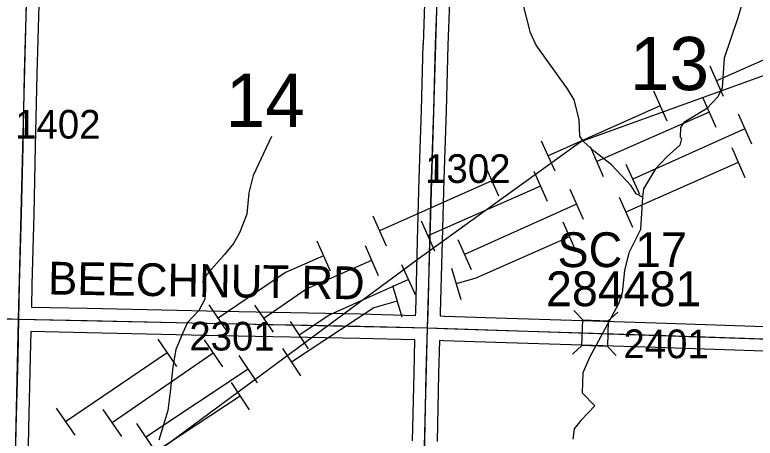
# Model space of a CAD drawing. Extents: x -132.8 to -73.3, y -60 to -26.
# Drawn here: x -106.152 to -104.345, y -53.968 to -52.934 of the extents above; entities that cross this region are included whole.
import ezdxf

# ---------------------------------------------------------------- set-up
doc = ezdxf.new("R2010")
doc.units = 0
for name, color, linetype in [('tdCoHydroRiver', 7, 'Continuous'), ('tdCoPipe', 7, 'Continuous'), ('tdCoPipe1', 7, 'Continuous'), ('tdCoPipe2', 7, 'Continuous'), ('tdCoPipe3', 7, 'Continuous'), ('tdCoPipe4', 7, 'Continuous'), ('tdCoSecRdNmbr', 7, 'Continuous'), ('tdCoSecRdTxt', 7, 'Continuous'), ('tdCoSecRteBand', 7, 'Continuous'), ('tdCoSecRteCL', 7, 'Continuous'), ('tdCoSectLine', 7, 'Continuous'), ('tdCoSectNmbr', 7, 'Continuous'), ('tdCoStrucSec', 7, 'Continuous'), ('tdCoStrucSecCoName', 7, 'Continuous'), ('tdCoStrucSecFHWANum', 7, 'Continuous'), ('tdCoSurfGravel', 7, 'Continuous')]:
    doc.layers.add(name, color=color, linetype=linetype)

msp = doc.modelspace()

# ---------------------------------------------------------------- linework, layer by layer
at = {"layer": 'tdCoHydroRiver'}
for points in [[(-104.6197, -53.3792), (-104.6353, -53.3709), (-104.6475, -53.3517), (-104.6952, -53.3), (-104.737, -53.2675), (-104.7633, -53.2432), (-104.7724, -53.2304), (-104.7746, -53.1893), (-104.7861, -53.1417), (-104.8028, -53.1145), (-104.8792, -53.0085), (-104.8927, -52.9782), (-104.923, -52.8592)], [(-104.3764, -52.9054), (-104.3868, -52.9414), (-104.4207, -53.04), (-104.4255, -53.1124), (-104.4355, -53.1343), (-104.4631, -53.1636), (-104.5191, -53.197), (-104.5273, -53.2094), (-104.5278, -53.233), (-104.5248, -53.2363), (-104.5283, -53.252), (-104.5606, -53.2812), (-104.5881, -53.3105), (-104.6176, -53.3587), (-104.6197, -53.3792)], [(-105.5253, -53.2313), (-105.5702, -53.3265), (-105.5807, -53.3688), (-105.585, -53.4208), (-105.6035, -53.4661), (-105.6183, -53.4925), (-105.6395, -53.5189), (-105.6833, -53.5683), (-105.6931, -53.5854), (-105.6878, -53.6281), (-105.7027, -53.6562), (-105.7302, -53.6855), (-105.7419, -53.7105), (-105.7586, -53.7511), (-105.7659, -53.7935), (-105.7721, -53.8549), (-105.778, -53.9005), (-105.8002, -53.9725)], [(-104.6197, -53.3792), (-104.6247, -53.4579), (-104.6529, -53.5156), (-104.6634, -53.558), (-104.6694, -53.613), (-104.678, -53.6397), (-104.7489, -53.7705), (-104.7656, -53.8079), (-104.7668, -53.8568), (-104.736, -53.8891), (-104.77, -53.9246), (-104.7862, -53.9447), (-104.79, -53.9699)]]:
    msp.add_lwpolyline(points, dxfattribs=at)
at = {"layer": 'tdCoPipe'}
msp.add_lwpolyline([(-106.6671, -54.5571), (-105.9708, -54.1237), (-105.1671, -53.5295), (-104.7705, -53.2433), (-104.207, -53.0398), (-103.8541, -52.8361), (-102.6036, -52.052), (-101.9951, -51.5911), (-101.0346, -50.8708), (-100.5591, -50.5484), (-99.9189, -50.1059), (-99.1723, -49.6596), (-98.159, -49.0099), (-97.0524, -48.2985), (-96.1735, -47.7494), (-95.252, -47.1714), (-94.4582, -46.6704), (-93.6194, -46.1166), (-93.0613, -45.7699), (-92.2048, -45.2362), (-91.3609, -44.7342), (-90.4726, -44.2091)], dxfattribs=at)
at = {"layer": 'tdCoPipe1'}
for p, q in [((-104.4555, -53.059), (-104.4229, -53.1323)), ((-104.5925, -53.12), (-104.5599, -53.1932)), ((-104.8666, -53.2419), (-104.834, -53.3151)), ((-105.0037, -53.3029), (-104.9711, -53.3761)), ((-105.2778, -53.4248), (-105.2452, -53.498)), ((-105.4148, -53.4858), (-105.3822, -53.559)), ((-105.678, -53.6419), (-105.633, -53.7082)), ((-105.8022, -53.726), (-105.7572, -53.7924)), ((-106.0505, -53.8944), (-106.0055, -53.9607))]:
    msp.add_line(p, q, dxfattribs=at)
for points in [[(-104.1651, -52.9737), (-104.4392, -53.0956)], [(-104.5762, -53.1566), (-104.8503, -53.2785)], [(-104.9874, -53.3395), (-105.2615, -53.4614)], [(-105.3985, -53.5224), (-105.4911, -53.5636), (-105.6555, -53.675)], [(-105.7797, -53.7592), (-106.028, -53.9276)]]:
    msp.add_lwpolyline(points, dxfattribs=at)
at = {"layer": 'tdCoPipe2'}
for p, q in [((-104.473, -53.1349), (-104.4407, -53.2082)), ((-104.7476, -53.2556), (-104.7153, -53.329)), ((-104.8849, -53.316), (-104.8526, -53.3894)), ((-105.1595, -53.4368), (-105.1273, -53.5102)), ((-105.2968, -53.4972), (-105.2646, -53.5705)), ((-105.5664, -53.6426), (-105.5209, -53.7086)), ((-105.6899, -53.7276), (-105.6445, -53.7936)), ((-105.937, -53.8977), (-105.8916, -53.9637))]:
    msp.add_line(p, q, dxfattribs=at)
for points in [[(-104.4569, -53.1715), (-104.7315, -53.2923)], [(-104.8688, -53.3527), (-105.1434, -53.4735)], [(-105.2807, -53.5339), (-105.4386, -53.6033), (-105.5436, -53.6756)], [(-105.6672, -53.7606), (-105.9143, -53.9307)]]:
    msp.add_lwpolyline(points, dxfattribs=at)
at = {"layer": 'tdCoPipe3'}
for p, q in [((-104.3863, -53.1756), (-104.3535, -53.2488)), ((-104.66, -53.2984), (-104.6272, -53.3716)), ((-104.7969, -53.3598), (-104.7641, -53.433)), ((-105.0706, -53.4826), (-105.0378, -53.5558)), ((-105.2075, -53.544), (-105.1747, -53.6172)), ((-105.4798, -53.6829), (-105.4354, -53.7497)), ((-105.6047, -53.766), (-105.5603, -53.8328)), ((-105.8545, -53.9322), (-105.8101, -53.9989))]:
    msp.add_line(p, q, dxfattribs=at)
for points in [[(-104.3699, -53.2122), (-104.6436, -53.335)], [(-104.7805, -53.3964), (-105.0542, -53.5192)], [(-105.1911, -53.5806), (-105.3832, -53.6668), (-105.4576, -53.7163)], [(-105.5825, -53.7994), (-105.8323, -53.9655)]]:
    msp.add_lwpolyline(points, dxfattribs=at)
at = {"layer": 'tdCoPipe4'}
for p, q in [((-104.402, -53.2582), (-104.3697, -53.3315)), ((-104.6766, -53.379), (-104.6443, -53.4524)), ((-104.8139, -53.4394), (-104.7816, -53.5128)), ((-105.0859, -53.5524), (-105.0632, -53.6293)), ((-105.2298, -53.5948), (-105.2071, -53.6717)), ((-105.4983, -53.749), (-105.4542, -53.8159)), ((-105.6236, -53.8316), (-105.5794, -53.8985))]:
    msp.add_line(p, q, dxfattribs=at)
for points in [[(-104.3858, -53.2949), (-104.6604, -53.4157)], [(-104.7977, -53.4761), (-105.0265, -53.5767), (-105.0745, -53.5909)], [(-105.2184, -53.6332), (-105.2752, -53.6499), (-105.4763, -53.7825)], [(-105.6015, -53.865), (-105.852, -54.0301)]]:
    msp.add_lwpolyline(points, dxfattribs=at)
at = {"layer": 'tdCoSecRteBand'}
for points in [[(-105.1733, -53.6679), (-105.1731, -53.6598), (-105.1686, -53.4855), (-105.1686, -53.4855), (-105.1686, -53.4855), (-105.1647, -53.3338), (-105.1647, -53.3337), (-105.1647, -53.3336), (-105.159, -53.1665), (-105.1546, -53.0068), (-105.1546, -53.0067), (-105.1545, -53.0065), (-105.1494, -52.8569)], [(-105.0894, -52.8589), (-105.0946, -53.0085), (-105.099, -53.1682), (-105.099, -53.1683), (-105.099, -53.1684), (-105.1047, -53.3355), (-105.1086, -53.487), (-105.1131, -53.6614), (-105.1131, -53.6614), (-105.1131, -53.6614), (-105.1133, -53.6694), (-105.1027, -53.6697), (-105.1026, -53.6697), (-105.1025, -53.6697), (-104.9767, -53.6739), (-104.7662, -53.6803), (-104.7661, -53.6803), (-104.7661, -53.6803), (-104.5863, -53.6865), (-104.2248, -53.6986)], [(-106.093, -52.9098), (-106.0977, -53.0789), (-106.1016, -53.2554), (-106.1016, -53.2554), (-106.1016, -53.2555), (-106.1056, -53.4209), (-106.1056, -53.421), (-106.1056, -53.421), (-106.11, -53.5926), (-106.1112, -53.6476), (-105.9741, -53.6507), (-105.6476, -53.6576), (-105.3085, -53.6645), (-105.3085, -53.6645), (-105.3084, -53.6645), (-105.1734, -53.6679), (-105.1733, -53.6679)], [(-105.1812, -53.9743), (-105.1772, -53.8091), (-105.1772, -53.809), (-105.1772, -53.809), (-105.175, -53.7279), (-105.3098, -53.7245), (-105.6488, -53.7176), (-105.6488, -53.7176), (-105.6489, -53.7176), (-105.9754, -53.7107), (-105.9754, -53.7107), (-105.9754, -53.7107), (-106.1126, -53.7076), (-106.1139, -53.7701), (-106.1139, -53.7701), (-106.1139, -53.7701), (-106.1181, -53.944), (-106.1218, -54.1146)], [(-104.2268, -53.7585), (-104.5883, -53.7464), (-104.5883, -53.7464), (-104.5883, -53.7464), (-104.7681, -53.7403), (-104.9786, -53.7339), (-104.9787, -53.7339), (-104.9787, -53.7339), (-105.1043, -53.7297), (-105.115, -53.7294), (-105.115, -53.7295), (-105.1173, -53.8106), (-105.1212, -53.9757)]]:
    msp.add_lwpolyline(points, dxfattribs=at)
at = {"layer": 'tdCoSecRteCL'}
for points in [[(-106.1419, -53.6769), (-106.14, -53.5919), (-106.1356, -53.4202), (-106.1316, -53.2547), (-106.1277, -53.0782), (-106.123, -52.909), (-106.119, -52.7379), (-106.1129, -52.5571), (-106.1062, -52.3773), (-106.0988, -52.2099), (-106.0909, -52.02), (-106.084, -51.8427), (-106.0823, -51.7828), (-106.0798, -51.681), (-106.0761, -51.5709), (-106.0749, -51.4942), (-106.0722, -51.3196), (-106.0692, -51.1509), (-106.0645, -50.9751), (-106.0596, -50.8037), (-106.0583, -50.7581)], [(-105.1441, -53.6987), (-105.1431, -53.6606), (-105.1386, -53.4863), (-105.1347, -53.3346), (-105.129, -53.1674), (-105.1246, -53.0076), (-105.1194, -52.8579), (-105.1142, -52.6907), (-105.1083, -52.5361), (-105.1014, -52.3694), (-105.096, -52.2076), (-105.091, -52.0606), (-105.0844, -51.9033), (-105.0787, -51.7657), (-105.0783, -51.6985), (-105.074, -51.5432), (-105.0715, -51.3955), (-105.0688, -51.2473), (-105.0669, -51.1038), (-105.0651, -50.9605), (-105.0627, -50.8079), (-105.0627, -50.7875)], [(-108.1468, -53.6336), (-108.0849, -53.6351), (-107.739, -53.6437), (-107.3634, -53.6533), (-107.1466, -53.6579), (-107.0149, -53.6607), (-106.6591, -53.6679), (-106.2985, -53.6745), (-106.1587, -53.6765), (-106.1419, -53.6769)], [(-106.1634, -54.6765), (-106.1644, -54.6676), (-106.1649, -54.6382), (-106.1597, -54.4434), (-106.156, -54.2801), (-106.1518, -54.1139), (-106.1481, -53.9433), (-106.1439, -53.7694), (-106.1419, -53.6769)], [(-106.1419, -53.6769), (-105.9747, -53.6807), (-105.6482, -53.6876), (-105.3091, -53.6945), (-105.1441, -53.6987)], [(-105.1689, -54.6975), (-105.168, -54.6547), (-105.1638, -54.4825), (-105.1593, -54.3084), (-105.1554, -54.1425), (-105.1512, -53.975), (-105.1473, -53.8098), (-105.1441, -53.6987)], [(-105.1441, -53.6987), (-105.1035, -53.6997), (-104.9777, -53.7039), (-104.7671, -53.7103), (-104.5873, -53.7165), (-104.2258, -53.7285), (-104.1368, -53.7315)]]:
    msp.add_lwpolyline(points, dxfattribs=at)
at = {"layer": 'tdCoSectLine'}
for points in [[(-106.1423, -53.6769), (-106.1174, -52.6778)], [(-105.1445, -53.6987), (-105.1149, -52.6996)], [(-107.1604, -53.6576), (-106.1423, -53.6769)], [(-106.1638, -54.6765), (-106.1648, -54.6668), (-106.1423, -53.6769)], [(-106.1423, -53.6769), (-105.1445, -53.6987)], [(-105.1693, -54.6975), (-105.1445, -53.6987)], [(-105.1445, -53.6987), (-104.1372, -53.7315)]]:
    msp.add_lwpolyline(points, dxfattribs=at)
at = {"layer": 'tdCoStrucSec'}
for points in [[(-104.7869, -53.6562), (-104.7656, -53.6791), (-104.7031, -53.6812)], [(-104.6802, -53.6599), (-104.7031, -53.6812), (-104.7052, -53.7437)], [(-104.7906, -53.7629), (-104.7677, -53.7416), (-104.7656, -53.6791)], [(-104.6843, -53.7661), (-104.7052, -53.7437), (-104.7677, -53.7416)]]:
    msp.add_lwpolyline(points, dxfattribs=at)
at = {"layer": 'tdCoSurfGravel'}
for points in [[(-106.1518, -54.1139), (-106.1481, -53.9433), (-106.1439, -53.7694), (-106.1419, -53.6769), (-106.14, -53.5919), (-106.1356, -53.4202), (-106.1316, -53.2547), (-106.1277, -53.0782), (-106.123, -52.909), (-106.119, -52.7379), (-106.1129, -52.5571), (-106.1062, -52.3773), (-106.0988, -52.2099), (-106.0909, -52.02), (-106.084, -51.8427), (-106.0823, -51.7828), (-106.0798, -51.681), (-106.0761, -51.5709), (-106.0749, -51.4942), (-106.0722, -51.3196), (-106.0692, -51.1509), (-106.0645, -50.9751), (-106.0596, -50.8037), (-106.0583, -50.7581)], [(-105.1441, -53.6987), (-105.1431, -53.6606), (-105.1386, -53.4863), (-105.1347, -53.3346), (-105.129, -53.1674), (-105.1246, -53.0076), (-105.1194, -52.8579), (-105.1142, -52.6907), (-105.1083, -52.5361), (-105.1014, -52.3694), (-105.096, -52.2076), (-105.091, -52.0606), (-105.0844, -51.9033), (-105.0787, -51.7657), (-105.0783, -51.6985)], [(-107.1466, -53.6579), (-107.0149, -53.6607), (-106.6591, -53.6679), (-106.2985, -53.6745), (-106.1587, -53.6765), (-106.1419, -53.6769)], [(-106.1419, -53.6769), (-105.9747, -53.6807), (-105.6482, -53.6876), (-105.3091, -53.6945), (-105.1441, -53.6987), (-105.1035, -53.6997), (-104.9777, -53.7039), (-104.7671, -53.7103), (-104.5873, -53.7165), (-104.2258, -53.7285), (-104.1368, -53.7315), (-104.121, -53.732), (-103.9834, -53.7325), (-103.8305, -53.7335), (-103.5794, -53.7357), (-103.4117, -53.7372), (-103.1888, -53.7398)], [(-105.1689, -54.6975), (-105.168, -54.6547), (-105.1638, -54.4825), (-105.1593, -54.3084), (-105.1554, -54.1425), (-105.1512, -53.975), (-105.1473, -53.8098), (-105.1441, -53.6987)]]:
    msp.add_lwpolyline(points, dxfattribs=at)

# ---------------------------------------------------------------- texts
at = {"layer": 'tdCoSecRdNmbr'}
for s, rotation, p in [('1402', 359.9201, (-106.1508, -53.2361)), ('1302', 359.9209, (-105.1501, -53.3444)), ('2301', 359.9204, (-105.7258, -53.7536)), ('2401', 359.9214, (-104.6663, -53.7723))]:
    msp.add_text(s, height=0.07, rotation=rotation, dxfattribs=at).set_placement(p)
at = {"layer": 'tdCoSecRdTxt'}
msp.add_text('BEECHNUT RD', height=0.08, rotation=359.0769, dxfattribs=at).set_placement((-106.071, -53.6167))
at = {"layer": 'tdCoSectNmbr'}
for s, rotation, p in [('13', 359.9212, (-104.6506, -53.1178)), ('14', 359.9204, (-105.6371, -53.2076))]:
    msp.add_text(s, height=0.13, rotation=rotation, dxfattribs=at).set_placement(p)
at = {"layer": 'tdCoStrucSecCoName'}
msp.add_text('SC 17', height=0.085, dxfattribs=at).set_placement((-104.8271, -53.5501))
at = {"layer": 'tdCoStrucSecFHWANum'}
msp.add_text('284481', height=0.085, dxfattribs=at).set_placement((-104.8551, -53.6455))

doc.saveas('drawing.dxf')
